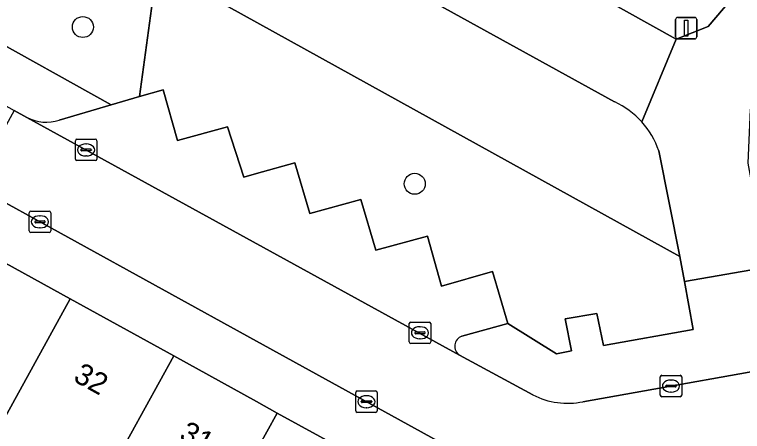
# Model space of a CAD drawing. Extents: x 158352 to 159489, y 383828 to 384603.
# Drawn here: x 158988.73 to 159022.62, y 384068.15 to 384087.57 of the extents above; entities that cross this region are included whole.
import ezdxf

# ---------------------------------------------------------------- set-up
doc = ezdxf.new("R2010")
doc.units = 0
for name, color, linetype in [('IMGEO_Boom', 7, 'Continuous'), ('IMGEO_Groenvoorziening', 7, 'Continuous'), ('IMGEO_Kolk', 7, 'Continuous'), ('IMGEO_Lichtmast', 7, 'Continuous'), ('IMGEO_Pand', 7, 'Continuous'), ('IMGEO_Pand_nummerreeks', 7, 'Continuous'), ('IMGEO_Parkeervlak_open', 7, 'Continuous'), ('IMGEO_Rijbaan_lokaal_open', 7, 'Continuous'), ('IMGEO_Voetpad_gesloten', 7, 'Continuous'), ('IMGEO_Voetpad_open', 7, 'Continuous')]:
    doc.layers.add(name, color=color, linetype=linetype)

msp = doc.modelspace()

# ---------------------------------------------------------------- linework, layer by layer
at = {"layer": 'IMGEO_Boom'}
for centre in [(158991.91, 384086.994), (159007.362, 384079.688)]:
    msp.add_circle(centre, 0.489, dxfattribs=at)
at = {"layer": 'IMGEO_Groenvoorziening'}
for points in [[(158973.859, 384113.046), (158974.003, 384113.309), (158958.114, 384122.156), (158957.416, 384120.813), (159010.004, 384091.761), (159019.535, 384086.424), (159021.018, 384087.01), (159031.21, 384098.995), (159042.94, 384112.144)], [(158987.145, 384086.756), (158993.223, 384083.365), (158994.554, 384083.754), (158995.249, 384088.897), (158995.773, 384089.557), (158997.457, 384091.677), (158998.55, 384093.503), (158996.536, 384094.615), (158952.93, 384118.493)], [(158998.55, 384093.503), (158997.457, 384091.677), (158995.773, 384089.557), (159019.7, 384076.298), (159018.724, 384081.221)], [(159016.671, 384083.501), (158998.55, 384093.503)]]:
    msp.add_lwpolyline(points, dxfattribs=at)
msp.add_lwpolyline([(158994.554, 384083.754), (158995.651, 384084.074), (158996.325, 384081.705), (158998.651, 384082.349), (158999.408, 384079.998), (159000, 384080.164), (159001.785, 384080.663), (159002.48, 384078.304), (159004.859, 384078.965), (159005.552, 384076.594), (159007.962, 384077.254), (159008.61, 384074.922), (159010.985, 384075.598), (159011.697, 384073.186), (159013.961, 384071.769), (159014.66, 384071.9), (159014.372, 384073.396), (159015.846, 384073.647), (159016.152, 384072.153), (159020.332, 384072.898), (159019.929, 384075.142), (159019.7, 384076.298), (158995.773, 384089.557), (158995.249, 384088.897)], close=True, dxfattribs=at)
for centre, radius, start, end in [((159015.088, 384080.008), 3.835, 42.0339, 65.6157), ((159015.082, 384080.01), 3.838, 18.3974, 41.9628)]:
    msp.add_arc(centre, radius, start, end, dxfattribs=at)
at = {"layer": 'IMGEO_Kolk'}
for p, q in [((158991.563, 384080.842), (158991.563, 384081.694)), ((158991.638, 384081.768), (158992.49, 384081.768)), ((158992.051, 384081.548), (158992.076, 384081.548)), ((158992.564, 384081.694), (158992.564, 384080.842)), ((158991.822, 384081.262), (158991.822, 384081.274)), ((158992.26, 384081.225), (158991.862, 384081.225)), ((158991.865, 384081.311), (158992.263, 384081.311)), ((158992.306, 384081.274), (158992.306, 384081.262)), ((158992.074, 384080.988), (158992.049, 384080.988)), ((158992.49, 384080.768), (158991.638, 384080.768)), ((158989.412, 384077.491), (158989.412, 384078.343)), ((158989.487, 384078.417), (158990.339, 384078.417)), ((158989.9, 384078.197), (158989.925, 384078.197)), ((158990.413, 384078.343), (158990.413, 384077.491)), ((158989.671, 384077.911), (158989.671, 384077.923)), ((158990.109, 384077.874), (158989.711, 384077.874)), ((158989.714, 384077.96), (158990.112, 384077.96)), ((158990.155, 384077.923), (158990.155, 384077.911)), ((158989.923, 384077.637), (158989.898, 384077.637)), ((158990.339, 384077.417), (158989.487, 384077.417)), ((159007.105, 384072.321), (159007.105, 384073.173)), ((159007.18, 384073.247), (159008.032, 384073.247)), ((159008.106, 384073.173), (159008.106, 384072.321)), ((159007.364, 384072.741), (159007.364, 384072.753)), ((159007.407, 384072.79), (159007.805, 384072.79)), ((159007.593, 384073.027), (159007.618, 384073.027)), ((159007.848, 384072.753), (159007.848, 384072.741)), ((159007.802, 384072.704), (159007.404, 384072.704)), ((159007.616, 384072.467), (159007.591, 384072.467)), ((159008.032, 384072.247), (159007.18, 384072.247)), ((159018.866, 384070.765), (159019.718, 384070.765)), ((159018.791, 384069.839), (159018.791, 384070.691)), ((159019.279, 384070.545), (159019.304, 384070.545)), ((159019.792, 384070.691), (159019.792, 384069.839)), ((159004.69, 384070.038), (159005.542, 384070.038)), ((159019.05, 384070.259), (159019.05, 384070.271)), ((159019.488, 384070.222), (159019.09, 384070.222)), ((159019.093, 384070.308), (159019.491, 384070.308)), ((159019.534, 384070.271), (159019.534, 384070.259)), ((159004.615, 384069.112), (159004.615, 384069.964)), ((159005.103, 384069.818), (159005.128, 384069.818)), ((159005.616, 384069.964), (159005.616, 384069.112)), ((159019.718, 384069.765), (159018.866, 384069.765)), ((159019.302, 384069.985), (159019.277, 384069.985)), ((159004.874, 384069.532), (159004.874, 384069.544)), ((159005.312, 384069.495), (159004.914, 384069.495)), ((159004.917, 384069.581), (159005.315, 384069.581)), ((159005.358, 384069.544), (159005.358, 384069.532)), ((159005.542, 384069.038), (159004.69, 384069.038)), ((159005.126, 384069.258), (159005.101, 384069.258))]:
    msp.add_line(p, q, dxfattribs=at)
for points in [[(158991.563, 384080.842), (158991.563, 384081.694)], [(158991.638, 384081.768), (158992.49, 384081.768)], [(158992.564, 384081.694), (158992.564, 384080.842)], [(158992.49, 384080.768), (158991.638, 384080.768)], [(158989.412, 384077.491), (158989.412, 384078.343)], [(158989.487, 384078.417), (158990.339, 384078.417)], [(158990.413, 384078.343), (158990.413, 384077.491)], [(158990.339, 384077.417), (158989.487, 384077.417)], [(159007.105, 384072.321), (159007.105, 384073.173)], [(159007.18, 384073.247), (159008.032, 384073.247)], [(159008.106, 384073.173), (159008.106, 384072.321)], [(159008.032, 384072.247), (159007.18, 384072.247)], [(159018.866, 384070.765), (159019.718, 384070.765)], [(159018.791, 384069.839), (159018.791, 384070.691)], [(159019.792, 384070.691), (159019.792, 384069.839)], [(159004.69, 384070.038), (159005.542, 384070.038)], [(159004.615, 384069.112), (159004.615, 384069.964)], [(159005.616, 384069.964), (159005.616, 384069.112)], [(159019.718, 384069.765), (159018.866, 384069.765)], [(159005.542, 384069.038), (159004.69, 384069.038)]]:
    msp.add_lwpolyline(points, dxfattribs=at)
for centre, radius, start, end in [((158991.64, 384081.692), 0.0765, 91.552, 178.448), ((158991.64, 384081.692), 0.0765, 91.552, 178.448), ((158992.488, 384081.692), 0.0765, 1.552, 88.448), ((158992.488, 384081.692), 0.0765, 1.552, 88.448), ((158991.862, 384081.271), 0.0403, 85.8775, 175.7526), ((158991.859, 384081.261), 0.0366, 178.938, 274.7102), ((158992.263, 384081.268), 0.043, 264.8664, 352.4533), ((158992.267, 384081.273), 0.0386, 1.7309, 96.639), ((158991.64, 384080.844), 0.0765, 181.552, 268.448), ((158991.64, 384080.844), 0.0765, 181.552, 268.448), ((158992.488, 384080.844), 0.0765, 271.552, 358.448), ((158992.488, 384080.844), 0.0765, 271.552, 358.448), ((158989.489, 384078.341), 0.0765, 91.552, 178.448), ((158989.489, 384078.341), 0.0765, 91.552, 178.448), ((158990.337, 384078.341), 0.0765, 1.552, 88.448), ((158990.337, 384078.341), 0.0765, 1.552, 88.448), ((158989.711, 384077.92), 0.0403, 85.8775, 175.7526), ((158989.708, 384077.91), 0.0366, 178.938, 274.7102), ((158990.112, 384077.917), 0.043, 264.8664, 352.4533), ((158990.116, 384077.922), 0.0386, 1.7309, 96.639), ((158989.489, 384077.493), 0.0765, 181.552, 268.448), ((158989.489, 384077.493), 0.0765, 181.552, 268.448), ((158990.337, 384077.493), 0.0765, 271.552, 358.448), ((158990.337, 384077.493), 0.0765, 271.552, 358.448), ((159007.182, 384073.171), 0.0765, 91.552, 178.448), ((159007.182, 384073.171), 0.0765, 91.552, 178.448), ((159008.03, 384073.171), 0.0765, 1.552, 88.448), ((159008.03, 384073.171), 0.0765, 1.552, 88.448), ((159007.404, 384072.75), 0.0403, 85.8775, 175.7526), ((159007.401, 384072.74), 0.0366, 178.938, 274.7102), ((159007.805, 384072.747), 0.043, 264.8664, 352.4533), ((159007.809, 384072.752), 0.0386, 1.7309, 96.639), ((159007.182, 384072.323), 0.0765, 181.552, 268.448), ((159007.182, 384072.323), 0.0765, 181.552, 268.448), ((159008.03, 384072.323), 0.0765, 271.552, 358.448), ((159008.03, 384072.323), 0.0765, 271.552, 358.448), ((159018.868, 384070.689), 0.0765, 91.552, 178.448), ((159018.868, 384070.689), 0.0765, 91.552, 178.448), ((159019.716, 384070.689), 0.0765, 1.552, 88.448), ((159019.716, 384070.689), 0.0765, 1.552, 88.448), ((159004.692, 384069.962), 0.0765, 91.552, 178.448), ((159004.692, 384069.962), 0.0765, 91.552, 178.448), ((159005.54, 384069.962), 0.0765, 1.552, 88.448), ((159005.54, 384069.962), 0.0765, 1.552, 88.448), ((159019.09, 384070.268), 0.0403, 85.8775, 175.7526), ((159019.087, 384070.258), 0.0366, 178.938, 274.7102), ((159019.491, 384070.265), 0.043, 264.8664, 352.4533), ((159019.495, 384070.27), 0.0386, 1.7309, 96.639), ((159018.868, 384069.841), 0.0765, 181.552, 268.448), ((159018.868, 384069.841), 0.0765, 181.552, 268.448), ((159019.716, 384069.841), 0.0765, 271.552, 358.448), ((159019.716, 384069.841), 0.0765, 271.552, 358.448), ((159004.914, 384069.541), 0.0403, 85.8775, 175.7526), ((159004.911, 384069.531), 0.0366, 178.938, 274.7102), ((159005.315, 384069.538), 0.043, 264.8664, 352.4533), ((159005.319, 384069.543), 0.0386, 1.7309, 96.639), ((159004.692, 384069.114), 0.0765, 181.552, 268.448), ((159004.692, 384069.114), 0.0765, 181.552, 268.448), ((159005.54, 384069.114), 0.0765, 271.552, 358.448), ((159005.54, 384069.114), 0.0765, 271.552, 358.448)]:
    msp.add_arc(centre, radius, start, end, dxfattribs=at)
for centre, major_axis, ratio, start_param, end_param in [((158992.05, 384081.268), (-0.387, 0.002), 0.722429, 4.712389, 7.853982), ((158992.075, 384081.268), (-0.39, 0.002), 0.717154, 1.570796, 4.712389), ((158989.899, 384077.917), (-0.387, 0.002), 0.722429, 4.712389, 7.853982), ((158989.924, 384077.917), (-0.39, 0.002), 0.717154, 1.570796, 4.712389), ((159007.592, 384072.747), (-0.387, 0.002), 0.722429, 4.712389, 7.853982), ((159007.617, 384072.747), (-0.39, 0.002), 0.717154, 1.570796, 4.712389), ((159019.278, 384070.265), (-0.387, 0.002), 0.722429, 4.712389, 7.853982), ((159019.303, 384070.265), (-0.39, 0.002), 0.717154, 1.570796, 4.712389), ((159005.102, 384069.538), (-0.387, 0.002), 0.722429, 4.712389, 7.853982), ((159005.127, 384069.538), (-0.39, 0.002), 0.717154, 1.570796, 4.712389)]:
    msp.add_ellipse(centre, major_axis=major_axis, ratio=ratio, start_param=start_param, end_param=end_param, dxfattribs=at)
at = {"layer": 'IMGEO_Lichtmast'}
for p, q in [((159019.506, 384086.542), (159019.506, 384087.342)), ((159019.506, 384087.342), (159019.506, 384086.542)), ((159019.606, 384087.442), (159020.396, 384087.442)), ((159020.396, 384087.442), (159019.606, 384087.442)), ((159020.496, 384087.342), (159020.496, 384086.542)), ((159020.496, 384086.542), (159020.496, 384087.342)), ((159020.396, 384086.442), (159019.606, 384086.442)), ((159019.606, 384086.442), (159020.396, 384086.442))]:
    msp.add_line(p, q, dxfattribs=at)
msp.add_lwpolyline([(159019.926, 384087.317), (159020.076, 384087.317), (159020.076, 384086.567), (159019.926, 384086.567), (159019.926, 384087.317)], dxfattribs=at)
for centre, start, end in [((159019.606, 384087.342), 90, 180), ((159019.606, 384087.342), 90, 180), ((159020.396, 384087.342), 0, 90), ((159020.396, 384087.342), 360, 90), ((159019.606, 384086.542), 180, 270), ((159019.606, 384086.542), 180, 270), ((159020.396, 384086.542), 270, 0), ((159020.396, 384086.542), 270, 0)]:
    msp.add_arc(centre, 0.1, start, end, dxfattribs=at)
at = {"layer": 'IMGEO_Pand'}
for points in [[(158991.322, 384074.324), (158986.501, 384076.982), (158983.204, 384071.002), (158983.067, 384070.753), (158983.21, 384070.674), (158983.643, 384070.435), (158985.004, 384069.685), (158982.916, 384065.895), (158985.799, 384064.306), (158985.963, 384064.604)], [(158991.322, 384074.324), (158985.963, 384064.604), (158985.799, 384064.306), (158987.924, 384063.135), (158990.046, 384066.987), (158992.745, 384065.5), (158992.805, 384065.61), (158996.143, 384071.666)], [(159000, 384067.256), (159000.965, 384069.007), (159000, 384069.539), (158996.143, 384071.666), (158992.805, 384065.61), (158992.745, 384065.5), (158994.419, 384064.578), (158992.332, 384060.791), (158992.644, 384060.619), (158995.48, 384059.056), (158995.596, 384059.267)], [(159001.969, 384059.424), (159005.936, 384066.619), (159005.073, 384067.095), (159004.923, 384066.824), (159000.965, 384069.007), (159000, 384067.256), (158995.596, 384059.267), (158995.48, 384059.056), (158997.462, 384057.964), (158999.518, 384061.694), (159000, 384061.432), (159001.158, 384060.801), (159000.822, 384060.056)]]:
    msp.add_lwpolyline(points, close=True, dxfattribs=at)
at = {"layer": 'IMGEO_Parkeervlak_open'}
for points in [[(159009.561, 384072.583), (159011.697, 384073.186), (159010.985, 384075.598), (159008.61, 384074.922), (159007.962, 384077.254), (159005.552, 384076.594), (159004.859, 384078.965), (159002.48, 384078.304), (159001.785, 384080.663), (159000, 384080.164), (158999.408, 384079.998), (158998.651, 384082.349), (158996.325, 384081.705), (158995.651, 384084.074), (158994.554, 384083.754), (158993.223, 384083.365), (158990.807, 384082.659)], [(158989.31, 384082.781), (159009.45, 384071.705)]]:
    msp.add_lwpolyline(points, dxfattribs=at)
for centre, radius, start, end in [((158990.198, 384084.426), 1.869, 241.652, 289.0298), ((159009.716, 384072.117), 0.491, 108.3849, 237.2045)]:
    msp.add_arc(centre, radius, start, end, dxfattribs=at)
at = {"layer": 'IMGEO_Rijbaan_lokaal_open'}
for points in [[(158989.31, 384082.781), (158988.719, 384083.109), (158986.803, 384079.633), (159000, 384072.359), (159018.997, 384061.889), (159022.354, 384060.039)], [(159012.866, 384069.856), (159009.45, 384071.705), (158989.31, 384082.781)], [(159026.504, 384071.544), (159015.194, 384069.538)]]:
    msp.add_lwpolyline(points, dxfattribs=at)
msp.add_arc((159014.472, 384072.932), 3.47, 242.4326, 282.0107, dxfattribs=at)
at = {"layer": 'IMGEO_Voetpad_gesloten'}
for points in [[(158957.416, 384120.813), (158955.922, 384121.638), (158955.021, 384122.136), (158952.93, 384118.493), (158996.536, 384094.615), (158998.55, 384093.503), (159016.671, 384083.501)], [(159017.936, 384082.576), (159019.535, 384086.424), (159010.004, 384091.761), (158957.416, 384120.813)], [(159047.076, 384115.629), (159042.94, 384112.144), (159031.21, 384098.995), (159021.018, 384087.01), (159019.535, 384086.424), (159017.936, 384082.576)], [(159018.724, 384081.221), (159019.7, 384076.298), (159019.929, 384075.142), (159023.773, 384075.803), (159022.886, 384080.653), (159022.996, 384083.144), (159033.421, 384095.189), (159035.173, 384097.214), (159045.173, 384108.768)]]:
    msp.add_lwpolyline(points, dxfattribs=at)
for centre, radius, start, end in [((159015.088, 384080.008), 3.835, 42.0339, 65.6157), ((159015.082, 384080.01), 3.838, 18.3974, 41.9628)]:
    msp.add_arc(centre, radius, start, end, dxfattribs=at)
at = {"layer": 'IMGEO_Voetpad_open'}
for points in [[(158990.807, 384082.659), (158993.223, 384083.365), (158987.145, 384086.756), (158985.002, 384086.142)], [(158984.881, 384085.238), (158986.007, 384084.613), (158988.719, 384083.109), (158989.31, 384082.781)], [(158986.501, 384076.982), (158991.322, 384074.324), (158996.143, 384071.666), (159000, 384069.539), (159000.965, 384069.007), (159004.923, 384066.824), (159005.073, 384067.095), (159005.936, 384066.619), (159009.978, 384064.391), (159009.547, 384063.609), (159010.327, 384063.179), (159015.254, 384060.464), (159018.293, 384059.339), (159019.709, 384058.556), (159020.226, 384060.024), (159018.49, 384060.981), (159018.997, 384061.889), (159000, 384072.359), (158986.803, 384079.633)], [(159023.773, 384075.803), (159019.929, 384075.142), (159020.332, 384072.898), (159016.152, 384072.153), (159015.846, 384073.647), (159014.372, 384073.396), (159014.66, 384071.9), (159013.961, 384071.769), (159011.697, 384073.186), (159009.561, 384072.583)], [(159009.45, 384071.705), (159012.866, 384069.856)], [(159015.194, 384069.538), (159026.504, 384071.544)]]:
    msp.add_lwpolyline(points, dxfattribs=at)
for centre, radius, start, end in [((158990.198, 384084.426), 1.869, 241.652, 289.0298), ((159009.716, 384072.117), 0.491, 108.3849, 237.2045), ((159014.472, 384072.932), 3.47, 242.4326, 282.0107)]:
    msp.add_arc(centre, radius, start, end, dxfattribs=at)

# ---------------------------------------------------------------- texts
at = {"layer": 'IMGEO_Pand_nummerreeks'}
for s, rotation, p in [('32', 331.1289, (158991.413, 384070.528)), ('31', 331.1287, (158996.343, 384067.81))]:
    msp.add_text(s, height=1, rotation=rotation, dxfattribs=at).set_placement(p)

doc.saveas('drawing.dxf')
